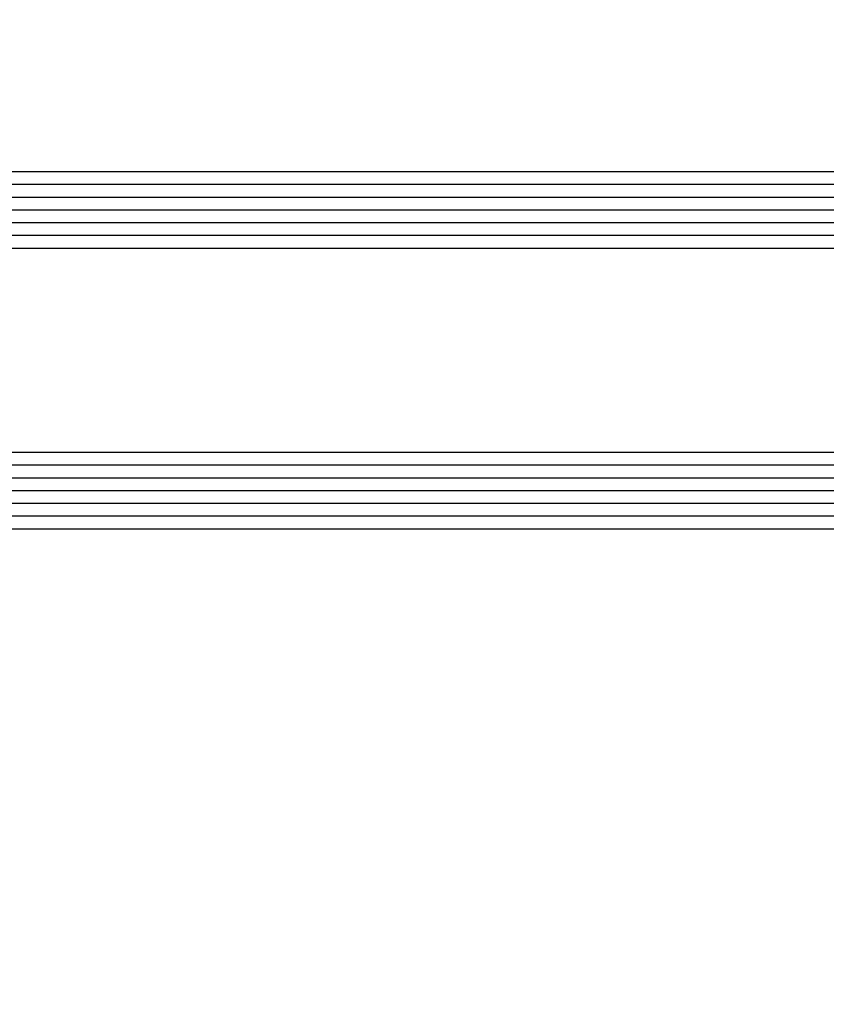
# Model space of a CAD drawing. Extents: x 4615668 to 9294084, y 5325188 to 10688993.
# Tile 327 of 656: x 4636933.17 to 4636939.49, y 5331425.6 to 5331433.31. Entities that reach past the tile are written whole.
import ezdxf

# ---------------------------------------------------------------- set-up
doc = ezdxf.new("R2010")
doc.units = 0
doc.header["$MEASUREMENT"] = 0
doc.layers.add('A_wymiary', color=152, linetype='Continuous', lineweight=5)
doc.layers.add('CrossSectionsGlass', color=7, linetype='Continuous')
doc.styles.add('wewn', font='arial.ttf', dxfattribs={"height": 12})
doc.dimstyles.new('Kopia 1do100 wew', dxfattribs={"dimscale": 0.5, "dimtxt": 8, "dimasz": 15, "dimexe": 20, "dimexo": 0, "dimgap": 5, "dimtad": 1, "dimdec": 0, "dimzin": 9, "dimtxsty": 'wewn', "dimblk": 'ARCHTICK', "dimcen": 3, "dimdle": 20, "dimclrd": 256, "dimclre": 256, "dimclrt": 256, "dimadec": 0, "dimazin": 2, "dimtfac": 1, "dimtdec": 0, "dimtix": 1, "dimtmove": 2, "dimatfit": 3, "dimldrblk": 'NONE', "dimfxl": 0, "dimtvp": 1, "dimtolj": 1, "dimtzin": 0, "dimlwd": 5, "dimlwe": 5, "dimarcsym": 0})

# ---------------------------------------------------------------- blocks, each defined once
blk = doc.blocks.new('_ArchTick')
at = {"color": 0, "linetype": 'ByBlock', "const_width": 0.15}
blk.add_lwpolyline([(-0.5, -0.5), (0.5, 0.5)], dxfattribs=at)
blk = doc.blocks.new('*D5549')
at = {"layer": 'A_wymiary', "lineweight": 5, "ltscale": 40}
for p, q in [((4636893.316, 5331425.803), (4636893.316, 5331378.303)), ((4636949.3147, 5331425.803), (4636949.3147, 5331378.303)), ((4636883.316, 5331388.303), (4636959.3147, 5331388.303))]:
    blk.add_line(p, q, dxfattribs=at)
at = {"layer": 'Defpoints', "color": 0}
for p in [(4636893.316, 5331440.6968), (4636949.3147, 5331440.6968), (4636949.3147, 5331388.303)]:
    blk.add_point(p, dxfattribs=at)
at = {"layer": 'A_wymiary', "linetype": 'ByBlock', "lineweight": 5, "xscale": 7.5, "yscale": 7.5, "zscale": 7.5, "rotation": 180}
blk.add_blockref('_ArchTick', (4636893.316, 5331388.303), dxfattribs=at)
at = {"layer": 'A_wymiary', "linetype": 'ByBlock', "lineweight": 5, "xscale": 7.5, "yscale": 7.5, "zscale": 7.5}
blk.add_blockref('_ArchTick', (4636949.3147, 5331388.303), dxfattribs=at)
at = {"layer": 'A_wymiary', "ltscale": 40, "insert": (4636921.3154, 5331396.9299), "char_height": 12, "attachment_point": 5, "style": 'wewn'}
blk.add_mtext('\\A1;56', dxfattribs=at)
blk = doc.blocks.new('_None')

msp = doc.modelspace()

# ---------------------------------------------------------------- linework, layer by layer
at = {"layer": 'CrossSectionsGlass'}
for p, q in [((4636896.9646, 5331432.1247), (4636945.6646, 5331432.1247)), ((4636896.9146, 5331432.0247), (4636945.7146, 5331432.0247)), ((4636896.9146, 5331431.9247), (4636945.7146, 5331431.9247)), ((4636896.9146, 5331431.8247), (4636945.7146, 5331431.8247)), ((4636896.9146, 5331431.7247), (4636945.7146, 5331431.7247)), ((4636896.9146, 5331431.6247), (4636945.7146, 5331431.6247)), ((4636896.9646, 5331431.5247), (4636945.6646, 5331431.5247)), ((4636896.9646, 5331429.9247), (4636945.6646, 5331429.9247)), ((4636896.9146, 5331429.8247), (4636945.7146, 5331429.8247)), ((4636896.9146, 5331429.7247), (4636945.7146, 5331429.7247)), ((4636896.9146, 5331429.6247), (4636945.7146, 5331429.6247)), ((4636896.9146, 5331429.5247), (4636945.7146, 5331429.5247)), ((4636896.9146, 5331429.4247), (4636945.7146, 5331429.4247)), ((4636896.9646, 5331429.3247), (4636945.6646, 5331429.3247))]:
    msp.add_line(p, q, dxfattribs=at)

# ---------------------------------------------------------------- dimensions: what is measured, and where the dimension line sits
at = {"layer": 'A_wymiary', "ltscale": 40}
dim = msp.add_linear_dim(base=(4636949.3147, 5331388.303), p1=(4636893.316, 5331440.6968), p2=(4636949.3147, 5331440.6968), dimstyle='Kopia 1do100 wew', dxfattribs=at)
dim.commit()
dim.dimension.update_dxf_attribs({"geometry": '*D5549', "text_midpoint": (4636921.3154, 5331396.9299)})

doc.saveas('drawing.dxf')
